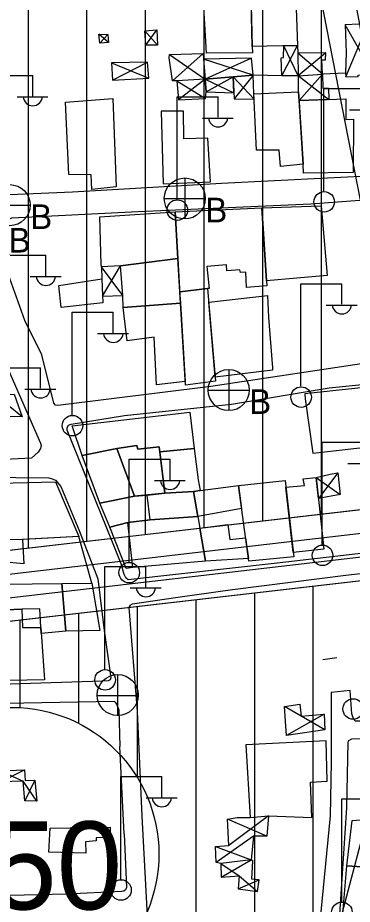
# Model space of a CAD drawing. Extents: x 417997 to 421451, y 4451742 to 4455216.
# Drawn here: x 419754.1 to 419811.2, y 4452433.3 to 4452584.5 of the extents above; entities that cross this region are included whole.
import ezdxf

# ---------------------------------------------------------------- set-up
doc = ezdxf.new("R2010")
doc.units = 0
for name, color, linetype in [('ADAKENARI', 7, 'Continuous'), ('B_Mesken', 7, 'Continuous'), ('B_Sundurma', 7, 'Continuous'), ('B_Teras', 7, 'Continuous'), ('KALDIRIM', 7, 'Continuous'), ('PL_KON_MEV_350', 7, 'Continuous'), ('S_Elektrik_Diregi', 7, 'Continuous'), ('S_Rogar_Kapagi', 7, 'Continuous'), ('S_Rogar_Kapagi_Buski', 7, 'Continuous'), ('Sinir_Duvar_tek_tarafa_ait', 7, 'Continuous'), ('SM_DAIRE', 7, 'Continuous'), ('SM_TAKS', 7, 'Continuous'), ('SN_KENTSEL_DONUSUM', 7, 'Continuous'), ('TR_ORTAYOGUNKONUT', 7, 'Continuous'), ('Yol_Sose', 7, 'Continuous')]:
    doc.layers.add(name, color=color, linetype=linetype)

msp = doc.modelspace()

# ---------------------------------------------------------------- linework, layer by layer
at = {"layer": 'ADAKENARI'}
for p, q in [((419816.02, 4452500.98), (419737, 4452491.84)), ((419816.02, 4452500.98), (419737, 4452491.84)), ((419738.38, 4452479.92), (419820.72, 4452489.45)), ((419738.38, 4452479.92), (419820.72, 4452489.45))]:
    msp.add_line(p, q, dxfattribs=at)
at = {"layer": 'B_Mesken'}
for points in [[(419802.17, 4452570.36), (419810.11, 4452570.66), (419810.11, 4452567.14), (419811.44, 4452567.21), (419811.37, 4452558.12), (419802.91, 4452557.96), (419802.83, 4452559.51)], [(419781.03, 4452551.37), (419795.79, 4452552.08), (419796.66, 4452538.77), (419793.19, 4452538.49), (419793.08, 4452541.12), (419792.13, 4452541.02), (419792.02, 4452541.5), (419789.85, 4452541.34), (419789.77, 4452542.33), (419786.39, 4452542.06), (419786.83, 4452538.32), (419786.53, 4452538.29), (419781.78, 4452537.74), (419781.47, 4452543.44)], [(419795.79, 4452552.08), (419805.92, 4452552.43), (419806.93, 4452540.51), (419796.6, 4452539.62)], [(419768.4, 4452542.42), (419768.16, 4452550.54), (419781.03, 4452551.37), (419781.47, 4452543.44), (419771.7, 4452542.18), (419768.42, 4452542)], [(419771.7, 4452542.18), (419781.47, 4452543.44), (419781.81, 4452537.21), (419781.91, 4452535.79), (419772.13, 4452535.07), (419772.05, 4452537.15), (419771.7, 4452542.18), (419781.47, 4452543.44)], [(419787.88, 4452522.5), (419782.78, 4452521.86), (419781.91, 4452535.79), (419781.78, 4452537.74), (419786.53, 4452538.29)], [(419786.73, 4452536), (419796.78, 4452537.11), (419796.92, 4452533.35), (419797.63, 4452524.79), (419797.64, 4452524.37), (419787.82, 4452523.19)], [(419782.74, 4452522.44), (419777.81, 4452521.9), (419777.4, 4452530.03), (419772.8, 4452529.39), (419772.13, 4452535.07), (419781.91, 4452535.79)], [(419765.16, 4452509.83), (419763.43, 4452514.89), (419783.51, 4452517.2), (419784.27, 4452511.01), (419778.39, 4452510.48), (419778.3, 4452511.29), (419774.62, 4452510.92), (419774.49, 4452511.56), (419771.07, 4452511.05)], [(419771.07, 4452511.05), (419774.04, 4452502.88), (419768.17, 4452501.72), (419765.16, 4452509.83)], [(419771.07, 4452511.05), (419774.49, 4452511.56), (419774.62, 4452510.92), (419778.3, 4452511.29), (419779.23, 4452503.39), (419774.04, 4452502.88)], [(419778.39, 4452510.48), (419784.27, 4452511.01), (419784.92, 4452505.71), (419785.28, 4452503.86), (419784.16, 4452503.71), (419779.23, 4452503.39)], [(419750.9, 4452505.11), (419760.57, 4452505.33), (419764.54, 4452496.01), (419755.11, 4452495.52), (419751.44, 4452495.48), (419751.41, 4452498.39)], [(419784.16, 4452503.71), (419785.28, 4452503.86), (419791.79, 4452504.71), (419792.34, 4452500.79), (419784.86, 4452499.45)], [(419801.26, 4452492.53), (419793.58, 4452491.81), (419791.79, 4452504.71), (419799.76, 4452505.55)], [(419799.89, 4452504.42), (419803.05, 4452504.74), (419802.87, 4452505.88), (419805.06, 4452506.08), (419806.4, 4452493.84), (419801.17, 4452493.31)], [(419772.94, 4452498.39), (419769.83, 4452497.63), (419768.17, 4452501.72), (419774.04, 4452502.88), (419776.25, 4452503.1), (419779.23, 4452503.39), (419784.16, 4452503.71), (419784.86, 4452499.45), (419776.73, 4452498.87)], [(419773.76, 4452490.72), (419772.63, 4452490.57), (419769.83, 4452497.63), (419772.94, 4452498.39), (419776.73, 4452498.87), (419784.86, 4452499.45), (419786.18, 4452491.82)], [(419785.21, 4452497.44), (419790, 4452498.06), (419790.35, 4452495.52), (419793.02, 4452495.82), (419793.51, 4452492.3), (419786.18, 4452491.82)], [(419754.97, 4452495.52), (419755.19, 4452491.38), (419751.47, 4452491.73), (419751.5, 4452487.91), (419766.78, 4452488.04), (419764.54, 4452496.01)], [(419766.78, 4452488.04), (419768.15, 4452480), (419762.34, 4452479.9), (419761.68, 4452488)], [(419749.28, 4452483.41), (419749.08, 4452487.96), (419751.5, 4452487.91), (419761.68, 4452488), (419762.34, 4452479.9), (419758.15, 4452479.48), (419758.08, 4452480.52), (419757.9, 4452483.71), (419754.83, 4452483.66)], [(419749.69, 4452471.43), (419749.28, 4452483.41), (419754.83, 4452483.66), (419754.93, 4452480.49), (419758.08, 4452480.52), (419758.69, 4452471.61)], [(419810.31, 4452439.87), (419811.2, 4452447.62), (419814.87, 4452447.88), (419815.41, 4452447.9), (419821.71, 4452447.67), (419824.21, 4452447.59), (419823.66, 4452443.41), (419823.1, 4452443.35), (419822.55, 4452438.85), (419819.01, 4452439.17), (419814.64, 4452439.57)], [(419822.55, 4452438.85), (419823.7, 4452434.5), (419822.2, 4452430.46), (419818.72, 4452430.91), (419818.13, 4452430.83), (419816.29, 4452431.01), (419809.64, 4452431.68), (419810.31, 4452439.87), (419814.64, 4452439.57), (419819.01, 4452439.17)]]:
    msp.add_lwpolyline(points, close=True, dxfattribs=at)
at = {"layer": 'B_Sundurma'}
for p, q in [((419814.81, 4452574.84), (419810.03, 4452583.3)), ((419810.11, 4452574.41), (419813.93, 4452583.5)), ((419777.98, 4452579.82), (419775.83, 4452582.23)), ((419776, 4452579.79), (419777.88, 4452582.43)), ((419769.62, 4452580.24), (419767.98, 4452581.68)), ((419769.5, 4452581.63), (419768.15, 4452580.16)), ((419799.18, 4452574.56), (419801.87, 4452579.74)), ((419802.01, 4452574.58), (419799.55, 4452579.7)), ((419780.05, 4452578.22), (419786.11, 4452574.02)), ((419780.54, 4452573.71), (419785.77, 4452578.4)), ((419794.32, 4452574.69), (419785.86, 4452577.42)), ((419794.05, 4452577.58), (419786.11, 4452574.02)), ((419806.14, 4452574.87), (419801.92, 4452578.47)), ((419806.69, 4452578.51), (419802.01, 4452574.58)), ((419770.13, 4452576.79), (419776.49, 4452574.16)), ((419770.3, 4452573.84), (419776.28, 4452576.94)), ((419786.31, 4452571.83), (419790.88, 4452574.41)), ((419790.88, 4452574.41), (419794.46, 4452570.6)), ((419794.32, 4452574.69), (419791.1, 4452570.64)), ((419802.06, 4452574.59), (419807.21, 4452570.55)), ((419806.14, 4452574.87), (419802.17, 4452570.36)), ((419781.28, 4452573.75), (419786.2, 4452570.73)), ((419786.11, 4452574.02), (419781.6, 4452570.47)), ((419786.11, 4452574.02), (419791.04, 4452571.7)), ((419772.05, 4452537.15), (419768.42, 4452542)), ((419768.61, 4452537.01), (419771.7, 4452542.18)), ((419754.87, 4452516.45), (419750.28, 4452520.13)), ((419808.75, 4452506.87), (419805.45, 4452502.49)), ((419805.06, 4452506.08), (419809.18, 4452503.18)), ((419802.48, 4452465.36), (419799.69, 4452467.06)), ((419806.43, 4452465.74), (419800.03, 4452462.09)), ((419806.55, 4452463.08), (419802.48, 4452465.36)), ((419751.18, 4452456.07), (419755.06, 4452454.31)), ((419751.28, 4452454.21), (419755.27, 4452456.23)), ((419757.39, 4452450.87), (419755.06, 4452454.31)), ((419757.05, 4452454.46), (419755.37, 4452450.93)), ((419796.62, 4452444.94), (419789.91, 4452447.82)), ((419796.95, 4452448.39), (419790.19, 4452443.33)), ((419794.36, 4452444.92), (419788.02, 4452440.42)), ((419787.9, 4452443.18), (419793.97, 4452440.89)), ((419788.8, 4452440.29), (419791.94, 4452438.16)), ((419788.88, 4452437.93), (419793.97, 4452440.89)), ((419791.94, 4452438.16), (419795.07, 4452435.51)), ((419791.75, 4452435.96), (419795.32, 4452437.46))]:
    msp.add_line(p, q, dxfattribs=at)
for points in [[(419810.17, 4452578.53), (419810.06, 4452575.15), (419810.11, 4452574.41), (419812.26, 4452574.46), (419812.25, 4452574.71), (419814.81, 4452574.84), (419814.83, 4452578.8), (419814.13, 4452578.94), (419813.88, 4452580.96), (419813.61, 4452580.98), (419813.45, 4452582.16), (419814, 4452582.24), (419813.93, 4452583.5), (419812.36, 4452583.37), (419810.03, 4452583.3)], [(419777.98, 4452579.82), (419776, 4452579.79), (419775.83, 4452582.23), (419777.88, 4452582.43)], [(419769.5, 4452581.63), (419769.62, 4452580.24), (419768.15, 4452580.16), (419767.98, 4452581.68)], [(419802.01, 4452574.58), (419799.18, 4452574.56), (419799.07, 4452577.67), (419799.5, 4452577.69), (419799.55, 4452579.7), (419801.87, 4452579.74), (419801.92, 4452578.47)], [(419781.28, 4452573.75), (419780.54, 4452573.71), (419780.01, 4452577.65), (419780.05, 4452578.22), (419785.77, 4452578.4), (419785.86, 4452577.42), (419786.11, 4452574.02)], [(419794.32, 4452574.69), (419794.05, 4452577.58), (419785.86, 4452577.42), (419786.11, 4452574.02), (419790.88, 4452574.41)], [(419806.14, 4452574.87), (419806.03, 4452577.29), (419806.65, 4452577.29), (419806.69, 4452578.51), (419801.92, 4452578.47), (419802.01, 4452574.58)], [(419770.13, 4452576.79), (419770.3, 4452573.84), (419776.49, 4452574.16), (419776.28, 4452576.94)], [(419786.11, 4452574.02), (419786.31, 4452571.83), (419791.04, 4452571.7), (419790.88, 4452574.41)], [(419794.41, 4452571.51), (419794.32, 4452574.69), (419790.88, 4452574.41), (419791.1, 4452570.64), (419794.46, 4452570.6)], [(419802.08, 4452571.85), (419802.06, 4452574.59), (419806.14, 4452574.87), (419806.18, 4452572.46), (419807.17, 4452572.48), (419807.21, 4452570.55), (419802.17, 4452570.36)], [(419786.11, 4452574.02), (419781.28, 4452573.75), (419781.6, 4452570.47), (419786.2, 4452570.73), (419786.31, 4452571.83)], [(419768.61, 4452537.01), (419772.05, 4452537.15), (419771.7, 4452542.18), (419768.42, 4452542), (419768.48, 4452539.98)], [(419753.55, 4452520.3), (419754.87, 4452516.45), (419750.77, 4452516.48), (419750.69, 4452517.53), (419750.02, 4452517.6), (419750.28, 4452520.13)], [(419805.06, 4452506.08), (419807.46, 4452506.63), (419808.75, 4452506.87), (419809.18, 4452503.18), (419805.45, 4452502.49)], [(419802.26, 4452467.43), (419802.48, 4452465.36), (419806.43, 4452465.74), (419806.55, 4452463.08), (419800.03, 4452462.09), (419799.82, 4452464.52), (419799.69, 4452467.06)], [(419757.39, 4452450.87), (419755.37, 4452450.93), (419755.06, 4452454.31), (419751.28, 4452454.21), (419751.18, 4452456.07), (419755.27, 4452456.23), (419755.41, 4452454.44), (419757.05, 4452454.46)], [(419791.56, 4452448.08), (419793.82, 4452448.11), (419796.95, 4452448.39), (419796.62, 4452444.94), (419794.36, 4452444.92), (419793.97, 4452440.89), (419788.8, 4452440.29), (419788.02, 4452440.42), (419787.9, 4452443.18), (419790.19, 4452443.33), (419789.91, 4452447.82)], [(419788.8, 4452440.29), (419788.88, 4452437.93), (419791.94, 4452438.16), (419791.75, 4452435.96), (419795.07, 4452435.51), (419795.32, 4452437.46), (419794.07, 4452437.59), (419794.28, 4452440.7), (419793.97, 4452440.89)]]:
    msp.add_lwpolyline(points, close=True, dxfattribs=at)
at = {"layer": 'B_Teras'}
for points in [[(419794.17, 4452579.61), (419794.2, 4452578.53), (419786.36, 4452578.42), (419785.72, 4452589.35), (419789.19, 4452589.44), (419789.51, 4452586.9), (419793.98, 4452586.57)], [(419801.87, 4452579.74), (419794.17, 4452579.61), (419793.95, 4452587.4), (419801.6, 4452587.69)], [(419794.91, 4452561.89), (419794.41, 4452571.51), (419802.08, 4452571.85), (419802.83, 4452559.51), (419798.99, 4452559.12), (419798.76, 4452561.92)], [(419762.87, 4452557.78), (419762.3, 4452570.12), (419770.36, 4452570.74), (419770.92, 4452555.67), (419766.8, 4452555.21), (419766.65, 4452557.72)], [(419786.6, 4452563.94), (419782.46, 4452563.86), (419782.44, 4452568.58), (419778.64, 4452568.54), (419778.95, 4452556.19), (419787.06, 4452556.52)], [(419761.56, 4452535.08), (419761.17, 4452538.85), (419768.48, 4452539.98), (419768.66, 4452535.86)], [(419804.47, 4452510.25), (419814.5, 4452511.39), (419813.23, 4452521.43), (419803.14, 4452520.38), (419803.18, 4452519.53)], [(419779.23, 4452503.39), (419784.16, 4452503.71), (419784.86, 4452499.45), (419776.73, 4452498.87), (419776.25, 4452503.1)], [(419772.94, 4452498.39), (419776.73, 4452498.87), (419784.86, 4452499.45), (419786.18, 4452491.82), (419773.76, 4452490.72)], [(419804.34, 4452448.13), (419804.1, 4452454.13), (419806.96, 4452454.31), (419806.79, 4452461.16), (419793.08, 4452460.5), (419793.82, 4452448.11), (419796.95, 4452448.39)], [(419769.94, 4452446.47), (419769.96, 4452444.67), (419767.55, 4452444.64), (419767.5, 4452444.11), (419765.73, 4452443.93), (419765.74, 4452442.03), (419759.47, 4452442.17), (419759.66, 4452446.3)], [(419819.01, 4452439.17), (419818.13, 4452430.83), (419809.64, 4452431.68), (419810.31, 4452439.87), (419814.64, 4452439.57)]]:
    msp.add_lwpolyline(points, close=True, dxfattribs=at)
at = {"layer": 'KALDIRIM'}
for p, q in [((419737.46, 4452487.87), (419814.9, 4452496.83)), ((419737.46, 4452487.87), (419814.9, 4452496.83)), ((419737.92, 4452483.89), (419819.32, 4452493.31)), ((419737.92, 4452483.89), (419819.32, 4452493.31))]:
    msp.add_line(p, q, dxfattribs=at)
at = {"layer": 'PL_KON_MEV_350'}
for points in [[(419747.04, 4452635.42), (419803.37, 4452632.24), (419825.44, 4452513.75), (419816.02, 4452500.98), (419737, 4452491.84)], [(419690.95, 4452406.62), (419659.39, 4452433.76), (419624.58, 4452438.19), (419624.88, 4452487.37), (419703.94, 4452479.62), (419708.24, 4452479.26), (419712.55, 4452479.01), (419716.86, 4452478.87), (419721.17, 4452478.85), (419725.48, 4452478.95), (419729.79, 4452479.16), (419734.09, 4452479.48), (419738.38, 4452479.92), (419820.72, 4452489.45), (419830.45, 4452480.44), (419830.1, 4452471.25), (419829.45, 4452464.93), (419828.41, 4452458.67), (419826.97, 4452452.48), (419825.14, 4452446.4), (419813.74, 4452412.42)]]:
    msp.add_lwpolyline(points, dxfattribs=at)
at = {"layer": 'S_Elektrik_Diregi'}
for p, q in [((419749.71, 4452574.64), (419756.71, 4452574.64)), ((419756.71, 4452571.14), (419756.71, 4452574.64)), ((419806.4, 4452554.92), (419806.4, 4452572.42)), ((419806.4, 4452572.42), (419813.4, 4452572.42)), ((419754.05, 4452571), (419759.3, 4452571)), ((419781.33, 4452553.52), (419781.33, 4452571.02)), ((419781.33, 4452571.02), (419788.33, 4452571.02)), ((419788.33, 4452567.52), (419788.33, 4452571.02)), ((419810.74, 4452568.78), (419815.99, 4452568.78)), ((419785.67, 4452567.38), (419790.92, 4452567.38)), ((419751.94, 4452543.99), (419758.94, 4452543.99)), ((419758.94, 4452540.49), (419758.94, 4452543.99)), ((419756.28, 4452540.35), (419761.53, 4452540.35)), ((419802.46, 4452521.64), (419802.46, 4452539.14)), ((419802.46, 4452539.14), (419809.46, 4452539.14)), ((419809.46, 4452535.64), (419809.46, 4452539.14)), ((419806.8, 4452535.5), (419812.05, 4452535.5)), ((419763.44, 4452516.77), (419763.44, 4452534.27)), ((419763.44, 4452534.27), (419770.44, 4452534.27)), ((419770.44, 4452530.77), (419770.44, 4452534.27)), ((419767.78, 4452530.63), (419773.03, 4452530.63)), ((419751.04, 4452524.81), (419758.04, 4452524.81)), ((419758.04, 4452521.31), (419758.04, 4452524.81)), ((419755.38, 4452521.17), (419760.63, 4452521.17)), ((419806.11, 4452494.64), (419806.11, 4452512.14)), ((419806.11, 4452512.14), (419813.11, 4452512.14)), ((419773.14, 4452491.69), (419773.14, 4452509.19)), ((419773.14, 4452509.19), (419780.14, 4452509.19)), ((419780.14, 4452505.69), (419780.14, 4452509.19)), ((419810.45, 4452508.5), (419815.7, 4452508.5)), ((419777.48, 4452505.55), (419782.73, 4452505.55)), ((419769.01, 4452473.41), (419769.01, 4452490.91)), ((419769.01, 4452490.91), (419776.01, 4452490.91)), ((419776.01, 4452487.41), (419776.01, 4452490.91)), ((419773.35, 4452487.27), (419778.6, 4452487.27)), ((419771.74, 4452437.58), (419771.74, 4452455.08)), ((419771.74, 4452455.08), (419778.74, 4452455.08)), ((419778.74, 4452451.58), (419778.74, 4452455.08)), ((419776.08, 4452451.44), (419781.33, 4452451.44)), ((419809.43, 4452433.78), (419809.43, 4452451.28)), ((419809.43, 4452451.28), (419816.43, 4452451.28))]:
    msp.add_line(p, q, dxfattribs=at)
for centre in [(419806.44, 4452553.09), (419781.37, 4452551.69), (419802.5, 4452519.8), (419763.48, 4452514.93), (419806.15, 4452492.81), (419773.17, 4452489.86), (419769.05, 4452471.57), (419811.38, 4452466.61), (419771.77, 4452435.74), (419809.46, 4452431.94)]:
    msp.add_circle(centre, 1.75, dxfattribs=at)
for centre in [(419756.71, 4452571.15), (419788.33, 4452567.54), (419758.95, 4452540.51), (419809.46, 4452535.65), (419770.45, 4452530.78), (419758.04, 4452521.32), (419780.14, 4452505.71), (419776.02, 4452487.42), (419778.74, 4452451.59)]:
    msp.add_arc(centre, 1.66, 184.8384, 355.1464, dxfattribs=at)
at = {"layer": 'S_Rogar_Kapagi'}
for p, q in [((419771.25, 4452465.46), (419771.25, 4452472.46)), ((419767.68, 4452468.93), (419774.68, 4452468.93))]:
    msp.add_line(p, q, dxfattribs=at)
msp.add_circle((419771.2, 4452468.99), 3.5, dxfattribs=at)
at = {"layer": 'S_Rogar_Kapagi_Buski'}
for p, q in [((419782.65, 4452557.17), (419782.65, 4452550.17)), ((419779.15, 4452553.67), (419786.15, 4452553.67)), ((419749.28, 4452552.53), (419756.28, 4452552.53)), ((419790.14, 4452524.5), (419790.14, 4452517.49)), ((419786.64, 4452520.99), (419793.64, 4452520.99))]:
    msp.add_line(p, q, dxfattribs=at)
for centre in [(419782.65, 4452553.67), (419752.78, 4452552.53), (419790.14, 4452520.99)]:
    msp.add_circle(centre, 3.5, dxfattribs=at)
at = {"layer": 'Sinir_Duvar_tek_tarafa_ait'}
for points in [[(419799.18, 4452574.56), (419794.32, 4452574.69)], [(419810.06, 4452575.04), (419806.14, 4452574.87)], [(419808.61, 4452475.32), (419806.19, 4452475.01)]]:
    msp.add_lwpolyline(points, dxfattribs=at)
at = {"layer": 'SM_DAIRE'}
msp.add_circle((419753.23, 4452441.87), 25, dxfattribs=at)
msp.add_circle((419753.23, 4452441.87), 25, dxfattribs=at)
at = {"layer": 'SN_KENTSEL_DONUSUM'}
for p, q in [((419824.92, 4452490.13), (419784.01, 4452700.41)), ((419824.92, 4452490.13), (419784.01, 4452700.41)), ((419789.03, 4452354.49), (419824.92, 4452490.13)), ((419789.03, 4452354.49), (419824.92, 4452490.13))]:
    msp.add_line(p, q, dxfattribs=at)
at = {"layer": 'TR_ORTAYOGUNKONUT'}
for p, q in [((419755.95, 4452494.03), (419755.95, 4452634.91)), ((419755.95, 4452494.03), (419755.95, 4452634.91)), ((419765.95, 4452495.19), (419765.95, 4452634.35)), ((419765.95, 4452495.19), (419765.95, 4452634.35)), ((419775.95, 4452496.35), (419775.95, 4452633.78)), ((419775.95, 4452496.35), (419775.95, 4452633.78)), ((419785.95, 4452497.5), (419785.95, 4452633.22)), ((419785.95, 4452497.5), (419785.95, 4452633.22)), ((419795.95, 4452498.66), (419795.95, 4452632.65)), ((419795.95, 4452498.66), (419795.95, 4452632.65)), ((419805.95, 4452499.82), (419805.95, 4452618.36)), ((419805.95, 4452499.82), (419805.95, 4452618.36)), ((419804.58, 4452412.06), (419804.58, 4452487.58)), ((419804.58, 4452412.06), (419804.58, 4452487.58)), ((419784.58, 4452411.26), (419784.58, 4452485.26)), ((419784.58, 4452411.26), (419784.58, 4452485.26)), ((419794.58, 4452411.66), (419794.58, 4452486.42)), ((419794.58, 4452411.66), (419794.58, 4452486.42)), ((419774.58, 4452454.89), (419774.58, 4452484.11)), ((419774.58, 4452454.89), (419774.58, 4452484.11)), ((419764.58, 4452464.15), (419764.58, 4452482.95)), ((419764.58, 4452464.15), (419764.58, 4452482.95)), ((419754.58, 4452466.84), (419754.58, 4452481.79)), ((419754.58, 4452466.84), (419754.58, 4452481.79))]:
    msp.add_line(p, q, dxfattribs=at)
at = {"layer": 'Yol_Sose'}
for points in [[(419829.47, 4452584.82), (419826.7, 4452565.29), (419825.85, 4452558.86), (419825.7, 4452558.5), (419825.5, 4452558.34), (419825.15, 4452558.21), (419816.04, 4452557.61), (419788.9, 4452556.23), (419763.46, 4452554.76), (419750.01, 4452554.18), (419749.79, 4452554.3), (419749.59, 4452554.51), (419747.34, 4452564.31), (419745.58, 4452575.5), (419744.54, 4452581.83), (419744.59, 4452590.64), (419744.77, 4452590.86), (419744.88, 4452590.91), (419745.46, 4452591.03), (419753.9, 4452591.32), (419775.99, 4452591.76)], [(419774.68, 4452551.42), (419804.13, 4452552.78), (419820.85, 4452554.03), (419824.77, 4452554.12), (419824.96, 4452554.06), (419825.23, 4452553.75), (419826.81, 4452534.41), (419827.38, 4452528.75), (419827.32, 4452528.39), (419827.18, 4452528.12), (419827.03, 4452528.04), (419826.59, 4452527.79), (419815.84, 4452525.95), (419787.07, 4452521.61), (419761.01, 4452518.35), (419760.59, 4452518.43), (419760.28, 4452518.74), (419758.27, 4452527)], [(419755.33, 4452532.86), (419751.92, 4452542.4), (419750.59, 4452547.99), (419750.81, 4452548.76), (419751.72, 4452549.73), (419753.16, 4452550.34), (419774.68, 4452551.42)], [(419758.27, 4452527), (419755.33, 4452532.86)], [(419752.56, 4452524.38), (419758.02, 4452511.93), (419758.13, 4452511.53), (419758.01, 4452511.04), (419757.6, 4452510.4), (419756.47, 4452509.36), (419740.38, 4452508.56)], [(419770.29, 4452495.08), (419762.58, 4452514.17), (419762.57, 4452514.63), (419762.81, 4452515.02), (419763.28, 4452515.18), (419772.36, 4452516.66), (419790.6, 4452518.62), (419807.26, 4452521.38), (419820.85, 4452522.75), (419828.76, 4452523.38), (419829.23, 4452523.31), (419829.5, 4452523.11), (419835.53, 4452509.64), (419838.21, 4452502.59), (419839.37, 4452497.6), (419839.42, 4452496.98), (419839.21, 4452496.69), (419838.75, 4452496.5), (419820.56, 4452494.02), (419798.41, 4452491.5), (419772.97, 4452488.61), (419772.6, 4452488.97), (419772.28, 4452489.54), (419771.81, 4452491.35)], [(419742.49, 4452506.21), (419759.44, 4452506.03), (419760.03, 4452505.86), (419760.57, 4452505.64), (419761.5, 4452504.58), (419764.65, 4452497.03), (419767.8, 4452488.81), (419768.88, 4452479.97), (419770.03, 4452471.94), (419769.91, 4452471.57), (419769.6, 4452471.39), (419768.66, 4452471.35), (419754.55, 4452470.88), (419734.48, 4452470.2)], [(419771.81, 4452491.35), (419770.29, 4452495.08)], [(419790.79, 4452487.01), (419810.56, 4452489.5), (419840.95, 4452492.84), (419841.24, 4452492.81), (419841.44, 4452492.66), (419841.97, 4452491.86), (419843.8, 4452486.7), (419846.03, 4452480.5), (419847.64, 4452463.64), (419847.22, 4452459.45), (419841.91, 4452444.09), (419834.61, 4452432.61)], [(419778.34, 4452398.92), (419777.79, 4452413.58), (419776.23, 4452432.37), (419775.4, 4452448.35), (419774.55, 4452466.19), (419773.18, 4452483.93), (419773.33, 4452484.29), (419773.71, 4452484.56), (419781.47, 4452485.7), (419790.79, 4452487.01)], [(419824.86, 4452461.68), (419835.01, 4452461.54), (419837.79, 4452461.42), (419838.18, 4452464.43), (419825.63, 4452464.51), (419811.77, 4452464.55), (419811.51, 4452464.84), (419811.17, 4452465.8), (419810.88, 4452469.77), (419807.6, 4452469.4), (419807.6, 4452457.56), (419807.46, 4452448.38), (419805.61, 4452429.7), (419804.29, 4452412.55), (419804.16, 4452411.36), (419804.17, 4452409.39)], [(419736.56, 4452467.33), (419770.57, 4452467.96), (419770.77, 4452467.8), (419771.01, 4452467.46), (419771.41, 4452466.49), (419771.58, 4452460.23)], [(419808.85, 4452428.17), (419810.31, 4452449.74), (419810.55, 4452461.01), (419810.66, 4452461.26), (419811.18, 4452461.51), (419825.08, 4452461.69)], [(419772.31, 4452445.3), (419771.58, 4452460.23)], [(419772.31, 4452445.3), (419772.7, 4452436.18), (419772.52, 4452435.79), (419772.23, 4452435.53), (419771.88, 4452435.46), (419762.41, 4452435.03), (419738.45, 4452434.49), (419722.05, 4452434.17), (419722.09, 4452431)]]:
    msp.add_lwpolyline(points, dxfattribs=at)

# ---------------------------------------------------------------- texts
at = {"layer": 'S_Rogar_Kapagi_Buski'}
for p in [(419786.15, 4452549.6), (419756.28, 4452548.46), (419752.58, 4452544.45), (419793.64, 4452516.93)]:
    msp.add_text('B', height=4.2, dxfattribs=at).set_placement(p)
at = {"layer": 'SM_TAKS'}
msp.add_text('350', height=15, dxfattribs=at).set_placement((419738.49, 4452432.43))
msp.add_text('350', height=15, dxfattribs=at).set_placement((419738.49, 4452432.43))

doc.saveas('drawing.dxf')
